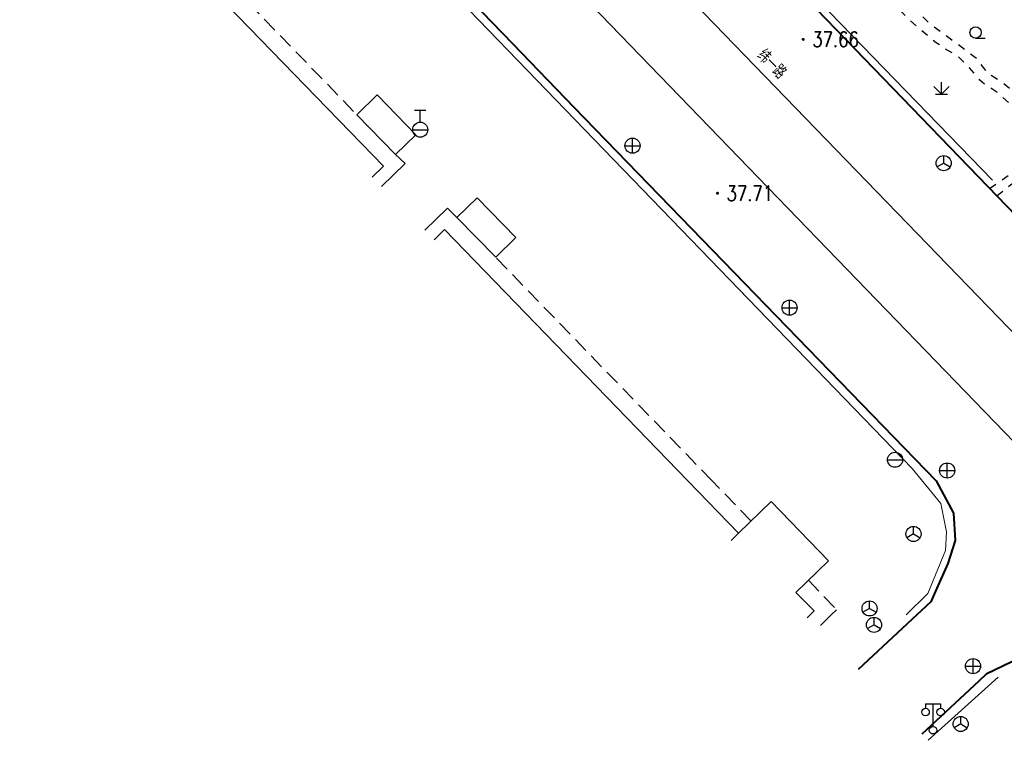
# Model space of a CAD drawing. Extents: x 39508475 to 39522402, y 3783947 to 3795549.
# Tile 260 of 323: x 39520500 to 39520630, y 3788733 to 3788829. Entities that reach past the tile are written whole.
import ezdxf
from ezdxf.enums import TextEntityAlignment as Align

# ---------------------------------------------------------------- set-up
doc = ezdxf.new("R2010")
doc.units = 0
doc.linetypes.add('X5', pattern=[3, 2, -1])
doc.linetypes.add('X6', pattern=[2, 1, -1])
doc.layers.get('0').update_dxf_attribs({"linetype": 'CONTINUOUS'})
for name, color, linetype in [('DLSS', 4, 'CONTINUOUS'), ('GCD', 1, 'CONTINUOUS'), ('JCDL_GXD', 4, 'CONTINUOUS'), ('JCDL_JMDD_F', 231, 'CONTINUOUS'), ('JMD', 6, 'CONTINUOUS'), ('ZBTZ', 3, 'CONTINUOUS'), ('ZJ', 7, 'CONTINUOUS')]:
    doc.layers.add(name, color=color, linetype=linetype)
doc.layers.add('JCDL_ZBX', color=3, linetype='CONTINUOUS', lineweight=0)
doc.styles.add('HZ', font='rs', dxfattribs={"width": 0.8, "bigfont": 'hztxt'})
doc.linetypes.add('1161', pattern='A,0,[149,AAA.SHX,S=0.15,R=0,X=0,Y=0],-1.6', length=1.6)
doc.linetypes.add('X49', pattern='A,0,[5,symbolt.shx,S=1,R=0,X=0,Y=0],-10', length=10)

# ---------------------------------------------------------------- blocks, each defined once
blk = doc.blocks.new('3521000')
at = {"color": 0}
for p, q in [((-1, 3.5), (1, 3.5)), ((0, 0.5), (0, 3.5))]:
    blk.add_line(p, q, dxfattribs=at)
at = {"color": 0, "linetype": 'Continuous', "flags": 128}
for points in [[(-1, 3.5), (-1, 2.9)], [(1, 3.5), (1, 2.9)]]:
    blk.add_lwpolyline(points, dxfattribs=at)
at = {"color": 0}
for centre in [(-1, 2.4), (1, 2.4), (0, 0)]:
    blk.add_circle(centre, 0.5, dxfattribs=at)
blk = doc.blocks.new('5250000')
at = {"color": 0}
for q in [(-0.87, -0.5), (0, 1), (0.87, -0.5)]:
    blk.add_line((0, 0), q, dxfattribs=at)
blk.add_circle((0, 0), 1, dxfattribs=at)
blk = doc.blocks.new('5441000')
at = {"color": 0}
for p, q in [((-1, 0), (1, 0)), ((0, -1), (0, 1))]:
    blk.add_line(p, q, dxfattribs=at)
blk.add_circle((0, 0), 1, dxfattribs=at)
blk = doc.blocks.new('9330003')
at = {"color": 0}
blk.add_line((0, -0.75), (1.25, -0.75), dxfattribs=at)
blk.add_circle((0, 0), 0.75, dxfattribs=at)
blk = doc.blocks.new('5223000')
at = {"color": 0}
for p, q in [((-0.75, 2.6), (0.75, 2.6)), ((0, 1), (0, 2.6)), ((-1, 0), (1, 0))]:
    blk.add_line(p, q, dxfattribs=at)
blk.add_circle((0, 0), 1, dxfattribs=at)
blk = doc.blocks.new('5321000')
at = {"color": 0}
blk.add_line((-1, 0), (1, 0), dxfattribs=at)
blk.add_circle((0, 0), 1, dxfattribs=at)
blk = doc.blocks.new('gc124')
for p, q in [((0, 0), (0, 1.6)), ((-1, 1), (0, 0)), ((-0.8, 0), (0.8, 0)), ((0, 0), (1, 1))]:
    blk.add_line(p, q)
blk = doc.blocks.new('gc200')
at = {"const_width": 0.2}
blk.add_lwpolyline([(-0.1, 0, 1), (0.1, 0, 1)], format="xyb", close=True, dxfattribs=at)

msp = doc.modelspace()

# ---------------------------------------------------------------- linework, layer by layer
at = {"layer": 'DLSS', "linetype": 'Continuous', "lineweight": 40}
for points in [[(39520669.4148, 3788793.48909), (39520653.4698, 3788780.62708), (39520537.59928, 3788900.60634), (39520506.38126, 3788932.54174), (39520499.9998, 3788939.12406)], [(39520506.0728, 3788886.86309), (39520565.2918, 3788825.67508), (39520573.4148, 3788817.25009), (39520621.4298, 3788767.73308)], [(39520621.4298, 3788767.73308), (39520623.72368, 3788763.48558), (39520623.92555, 3788759.84679), (39520622.95543, 3788756.80363), (39520621.33921, 3788753.13606), (39520620.72281, 3788751.73609), (39520618.85195, 3788750.00009)], [(39520618.85195, 3788750.00009), (39520611.07288, 3788742.78172)], [(39520647.43681, 3788740.81908), (39520643.18755, 3788743.3838), (39520637.08606, 3788744.93194), (39520632.62378, 3788744.35519), (39520628.04274, 3788742.16939), (39520627.07181, 3788741.21908), (39520619.53822, 3788734.20584)]]:
    msp.add_lwpolyline(points, dxfattribs=at)
at = {"layer": 'DLSS', "linetype": 'X6', "flags": 128}
for points in [[(39520628.49903, 3788806.48332), (39520629.33491, 3788807.06201), (39520631.72755, 3788808.71845), (39520632.88705, 3788809.56508), (39520633.66006, 3788810.04361), (39520634.5619, 3788810.52213), (39520635.2613, 3788811.03747), (39520635.99748, 3788812.05711), (39520636.60881, 3788812.89309), (39520636.11969, 3788813.67586), (39520634.31222, 3788815.08168), (39520632.06293, 3788816.94233), (39520629.44454, 3788819.24808), (39520627.99857, 3788820.15996), (39520627.20392, 3788820.83735), (39520625.84914, 3788822.45267), (39520624.24685, 3788824.01588), (39520622.6185, 3788824.96684), (39520621.39658, 3788825.78232), (39520619.76817, 3788827.13685), (39520617.89531, 3788828.79362), (39520615.59025, 3788831.08067), (39520614.49175, 3788832.03511), (39520613.48329, 3788833.40373), (39520612.99707, 3788834.61028), (39520612.34878, 3788835.78081), (39520611.86255, 3788836.64521), (39520611.07019, 3788837.13144), (39520609.07128, 3788838.03184), (39520607.14438, 3788838.98628), (39520605.66771, 3788840.48097), (39520603.50672, 3788842.62395), (39520600.77969, 3788844.88074), (39520599.00595, 3788846.6856), (39520597.24592, 3788848.61991), (39520595.13149, 3788851.3158), (39520594.0038, 3788853.04257), (39520593.40472, 3788854.27597), (39520593.01708, 3788855.15698), (39520592.3299, 3788855.93226), (39520590.67361, 3788857.3595), (39520586.0959, 3788860.47826), (39520584.89069, 3788861.26059), (39520584.06606, 3788862.06407), (39520583.00885, 3788863.62873), (39520581.31733, 3788865.48941), (39520579.60464, 3788868.53417), (39520574.82819, 3788874.13977), (39520570.47192, 3788877.17839), (39520568.82712, 3788879.23526), (39520568.15714, 3788880.47716), (39520567.46258, 3788882.30882), (39520566.23047, 3788885.21112), (39520564.69693, 3788887.10098), (39520562.50677, 3788890.49548), (39520560.5354, 3788891.97402), (39520559.19104, 3788892.4316), (39520558.65525, 3788892.21728), (39520556.82599, 3788889.94668), (39520555.98653, 3788889.00848), (39520554.12452, 3788887.45508), (39520552.76144, 3788886.45206), (39520552.24708, 3788886.06628), (39520551.89583, 3788885.80285)], [(39520643.95764, 3788802.48961), (39520641.99381, 3788807.60009), (39520640.52152, 3788811.01696), (39520639.59782, 3788812.24548), (39520631.9688, 3788819.01809), (39520630.31396, 3788820.40289), (39520628.35326, 3788821.6469), (39520626.80377, 3788823.62789), (39520623.26481, 3788826.30409), (39520620.84523, 3788828.0536), (39520615.52981, 3788833.14808), (39520614.70852, 3788833.94178), (39520614.23311, 3788834.77375), (39520612.7438, 3788837.72509), (39520610.63542, 3788838.9523), (39520609.33401, 3788839.36058), (39520608.60217, 3788839.702), (39520608.12448, 3788840.12458), (39520606.7258, 3788841.36209), (39520598.37281, 3788849.30308), (39520595.19581, 3788853.29509), (39520594.99303, 3788854.04071), (39520594.62344, 3788855.07167), (39520594.02042, 3788855.92758), (39520588.7778, 3788860.28508), (39520586.30753, 3788861.97946), (39520584.95143, 3788863.25824), (39520584.30128, 3788864.18487), (39520583.12081, 3788865.78609), (39520580.2618, 3788870.11409), (39520582.539, 3788872.19996), (39520583.80659, 3788873.81017), (39520586.23902, 3788876.37962)], [(39520629.45594, 3788805.49248), (39520629.72029, 3788805.70649), (39520631.24134, 3788806.93781), (39520633.0159, 3788808.18724), (39520634.57316, 3788809.12884), (39520636.058, 3788810.14288), (39520636.40205, 3788810.48692), (39520636.74609, 3788810.9034), (39520637.57481, 3788811.92909), (39520637.82503, 3788811.76505), (39520639.07181, 3788810.53005), (39520639.50436, 3788809.77709), (39520640.67163, 3788806.40082), (39520641.72239, 3788803.31213), (39520642.24721, 3788801.87315)]]:
    msp.add_lwpolyline(points, dxfattribs=at)
at = {"layer": 'JCDL_ZBX', "color": 114, "linetype": 'X49', "lineweight": 0, "true_color": 0x009944}
for points in [[(39520505.27686, 3788885.65738), (39520559.53828, 3788830.09024), (39520618.24805, 3788769.39433), (39520622.04564, 3788764.75442), (39520622.76243, 3788760.99128), (39520622.67283, 3788758.52733), (39520620.32745, 3788752.83855), (39520617.45779, 3788750.00009)], [(39520628.89459, 3788807.59685), (39520607.31628, 3788829.77821), (39520591.499, 3788846.15764), (39520565.62469, 3788873.00837), (39520553.19799, 3788885.92668)], [(39520620.34356, 3788733.38999), (39520629.62941, 3788741.76865)]]:
    msp.add_lwpolyline(points, dxfattribs=at)
at = {"layer": 'JMD', "linetype": 'X5', "lineweight": 0}
for points in [[(39520515.71066, 3788846.13054), (39520544.65776, 3788816.24923)], [(39520596.89772, 3788762.41553), (39520591.7108, 3788767.78509), (39520563.06125, 3788797.36295)], [(39520604.49281, 3788754.60009), (39520608.2118, 3788750.67008), (39520607.5226, 3788750.00009)], [(39520607.5226, 3788750.00009), (39520605.69822, 3788748.22656)]]:
    msp.add_lwpolyline(points, dxfattribs=at)
at = {"layer": 'JMD', "linetype": 'Continuous', "lineweight": 0}
for points in [[(39520514.1124, 3788844.57324), (39520548.1928, 3788809.41809), (39520546.71538, 3788807.97956)], [(39520549.79181, 3788810.96308), (39520544.65776, 3788816.24923), (39520547.36875, 3788818.88223), (39520552.5028, 3788813.59609), (39520549.79181, 3788810.96308)], [(39520557.9278, 3788802.63008), (39520560.60681, 3788805.24109), (39520565.74025, 3788799.97395), (39520563.06125, 3788797.36295), (39520557.9278, 3788802.63008)], [(39520554.9023, 3788799.68574), (39520556.29481, 3788801.03709)], [(39520556.29481, 3788801.03709), (39520595.23754, 3788760.80798), (39520594.23614, 3788759.83831)], [(39520594.23614, 3788759.83831), (39520595.23754, 3788760.80798), (39520599.57072, 3788765.00379), (39520607.14881, 3788757.16908), (39520602.81648, 3788752.97868), (39520605.26681, 3788750.53108), (39520604.72128, 3788750.00009)], [(39520604.72128, 3788750.00009), (39520604.32669, 3788749.616)]]:
    msp.add_lwpolyline(points, dxfattribs=at)
at = {"layer": 'JMD'}
for points in [[(39520549.79181, 3788810.96308), (39520551.06481, 3788809.78708), (39520547.93504, 3788806.74397)], [(39520553.66665, 3788800.93752), (39520556.68681, 3788803.86509), (39520557.9278, 3788802.63008)]]:
    msp.add_lwpolyline(points, dxfattribs=at)
at = {"layer": 'ZBTZ', "linetype": '1161', "flags": 128}
msp.add_lwpolyline([(39520541.76086, 3788865.9499), (39520541.75496, 3788866.13138), (39520541.75451, 3788866.31294), (39520541.75912, 3788866.49446), (39520541.76875, 3788866.67579), (39520541.78343, 3788866.85677), (39520541.80311, 3788867.03727), (39520541.8278, 3788867.21716), (39520541.85748, 3788867.3963), (39520541.89212, 3788867.57454), (39520541.93169, 3788867.75176), (39520541.97617, 3788867.9278), (39520542.02551, 3788868.10255), (39520542.0797, 3788868.27585), (39520542.13866, 3788868.44759), (39520542.20238, 3788868.61762), (39520542.27079, 3788868.78582), (39520542.34385, 3788868.95205), (39520542.42149, 3788869.11618), (39520542.50366, 3788869.2781), (39520542.5903, 3788869.43768), (39520542.68132, 3788869.59479), (39520542.77667, 3788869.74932), (39520542.87628, 3788869.90113), (39520542.98007, 3788870.05012), (39520543.08795, 3788870.19618), (39520543.19985, 3788870.33917), (39520543.31568, 3788870.47902), (39520543.43534, 3788870.61559), (39520543.55874, 3788870.74879), (39520543.6858, 3788870.8785), (39520543.81641, 3788871.00465), (39520543.95047, 3788871.1271), (39520544.08788, 3788871.2458), (39520544.22854, 3788871.36064), (39520544.37232, 3788871.47153), (39520544.51913, 3788871.57839), (39520544.66885, 3788871.68111), (39520544.82136, 3788871.77965), (39520544.97655, 3788871.87392), (39520545.1343, 3788871.96385), (39520545.29449, 3788872.04936), (39520545.45698, 3788872.13038), (39520545.62165, 3788872.20686), (39520545.78841, 3788872.27875), (39520545.95708, 3788872.34598), (39520546.12755, 3788872.40849), (39520546.29969, 3788872.46625), (39520546.47338, 3788872.51921), (39520546.64846, 3788872.56732), (39520546.82481, 3788872.61057), (39520547.00231, 3788872.64888), (39520547.18079, 3788872.68227), (39520547.36013, 3788872.71068), (39520547.54019, 3788872.73411), (39520547.72082, 3788872.75252), (39520547.9019, 3788872.76592), (39520548.08329, 3788872.77428), (39520548.26484, 3788872.77759), (39520548.4464, 3788872.77588), (39520548.62786, 3788872.76913), (39520548.80905, 3788872.75733), (39520548.98981, 3788872.74009), (39520641.7798, 3788776.88209), (39520641.79457, 3788776.70746), (39520641.80403, 3788776.53247), (39520641.80855, 3788776.35728), (39520641.80817, 3788776.18204), (39520641.80284, 3788776.00688), (39520641.79262, 3788775.83192), (39520641.77746, 3788775.65732), (39520641.75741, 3788775.48323), (39520641.7325, 3788775.30977), (39520641.7027, 3788775.13707), (39520641.66806, 3788774.96528), (39520641.62861, 3788774.79452), (39520641.58439, 3788774.62494), (39520641.53543, 3788774.45668), (39520641.48174, 3788774.28985), (39520641.42339, 3788774.12461), (39520641.36042, 3788773.96107), (39520641.2929, 3788773.79935), (39520641.22085, 3788773.63961), (39520641.14434, 3788773.48193), (39520641.06342, 3788773.32648), (39520640.97817, 3788773.17337), (39520640.88866, 3788773.0227), (39520640.79495, 3788772.87461), (39520640.69711, 3788772.72922), (39520640.59523, 3788772.58663), (39520640.48939, 3788772.44696), (39520640.37966, 3788772.31032), (39520640.26613, 3788772.1768), (39520640.1489, 3788772.04653), (39520640.02806, 3788771.91962), (39520639.9037, 3788771.79615), (39520639.77592, 3788771.67621), (39520639.64482, 3788771.55992), (39520639.51051, 3788771.44736), (39520639.37307, 3788771.33861), (39520639.23266, 3788771.23376), (39520639.08933, 3788771.1329), (39520638.94324, 3788771.03611), (39520638.79449, 3788770.94346), (39520638.64318, 3788770.85502), (39520638.48947, 3788770.77088), (39520638.33344, 3788770.69108), (39520638.17524, 3788770.6157), (39520638.01497, 3788770.54479), (39520637.85278, 3788770.47841), (39520637.68878, 3788770.41661), (39520637.52313, 3788770.35945), (39520637.35592, 3788770.30697), (39520637.18731, 3788770.2592), (39520637.01741, 3788770.21618), (39520636.84639, 3788770.17796), (39520636.67436, 3788770.14456), (39520636.50144, 3788770.11601), (39520636.32781, 3788770.09233), (39520636.15357, 3788770.07351), (39520635.97887, 3788770.05963), (39520635.80386, 3788770.05064), (39520635.62866, 3788770.04658), (39520635.45341, 3788770.04744), (39520635.27827, 3788770.05322), (39520635.10334, 3788770.06391), (39520634.92879, 3788770.07952), (39520634.75474, 3788770.10003), (39520634.58134, 3788770.12542), (39520634.40881, 3788770.15608), (39520541.76086, 3788865.9499)], dxfattribs=at)

# ---------------------------------------------------------------- block references
at = {"layer": 'GCD', "linetype": 'Continuous'}
ref = msp.add_blockref('gc200', (39520603.8006, 3788826.223, 37.66), dxfattribs=at)
ref.add_attrib('height', '37.66', dxfattribs={"linetype": 'Continuous', "height": 2, "style": 'HZ', "width": 0.8}).set_placement((39520605.0006, 3788826.223, 37.66), align=Align.MIDDLE_LEFT)
ref = msp.add_blockref('gc200', (39520592.4443, 3788805.839, 37.71), dxfattribs=at)
ref.add_attrib('height', '37.71', dxfattribs={"linetype": 'Continuous', "height": 2, "style": 'HZ', "width": 0.8}).set_placement((39520593.6443, 3788805.839, 37.71), align=Align.MIDDLE_LEFT)
at = {"layer": 'JCDL_GXD'}
for name, p in [('5223000', (39520553.0688, 3788814.26008)), ('5441000', (39520581.1828, 3788812.14409)), ('5250000', (39520622.4138, 3788809.83309)), ('5441000', (39520601.99181, 3788790.68909)), ('5321000', (39520615.96863, 3788770.54615)), ('5441000', (39520622.8708, 3788769.11209)), ('5250000', (39520618.40881, 3788760.72109)), ('5250000', (39520612.59181, 3788750.85708)), ('5250000', (39520613.1818, 3788748.67609)), ('5441000', (39520626.2998, 3788743.21208)), ('5250000', (39520624.6638, 3788735.55208))]:
    msp.add_blockref(name, p, dxfattribs=at)
at = {"layer": 'JCDL_JMDD_F'}
msp.add_blockref('3521000', (39520621.00681, 3788734.72509), dxfattribs=at)
at = {"layer": 'ZBTZ'}
msp.add_blockref('9330003', (39520626.63745, 3788827.13307), dxfattribs=at)
at = {"layer": 'ZBTZ', "linetype": 'Continuous'}
msp.add_blockref('gc124', (39520622.12315, 3788818.96901), dxfattribs=at)

# ---------------------------------------------------------------- texts
at = {"layer": 'ZJ', "style": 'HZ', "width": 0.8}
msp.add_text('纬一路', height=1.8, rotation=-45.501347, dxfattribs=at).set_placement((39520597.11865, 3788823.51273), align=Align.BOTTOM_LEFT)

doc.saveas('drawing.dxf')
